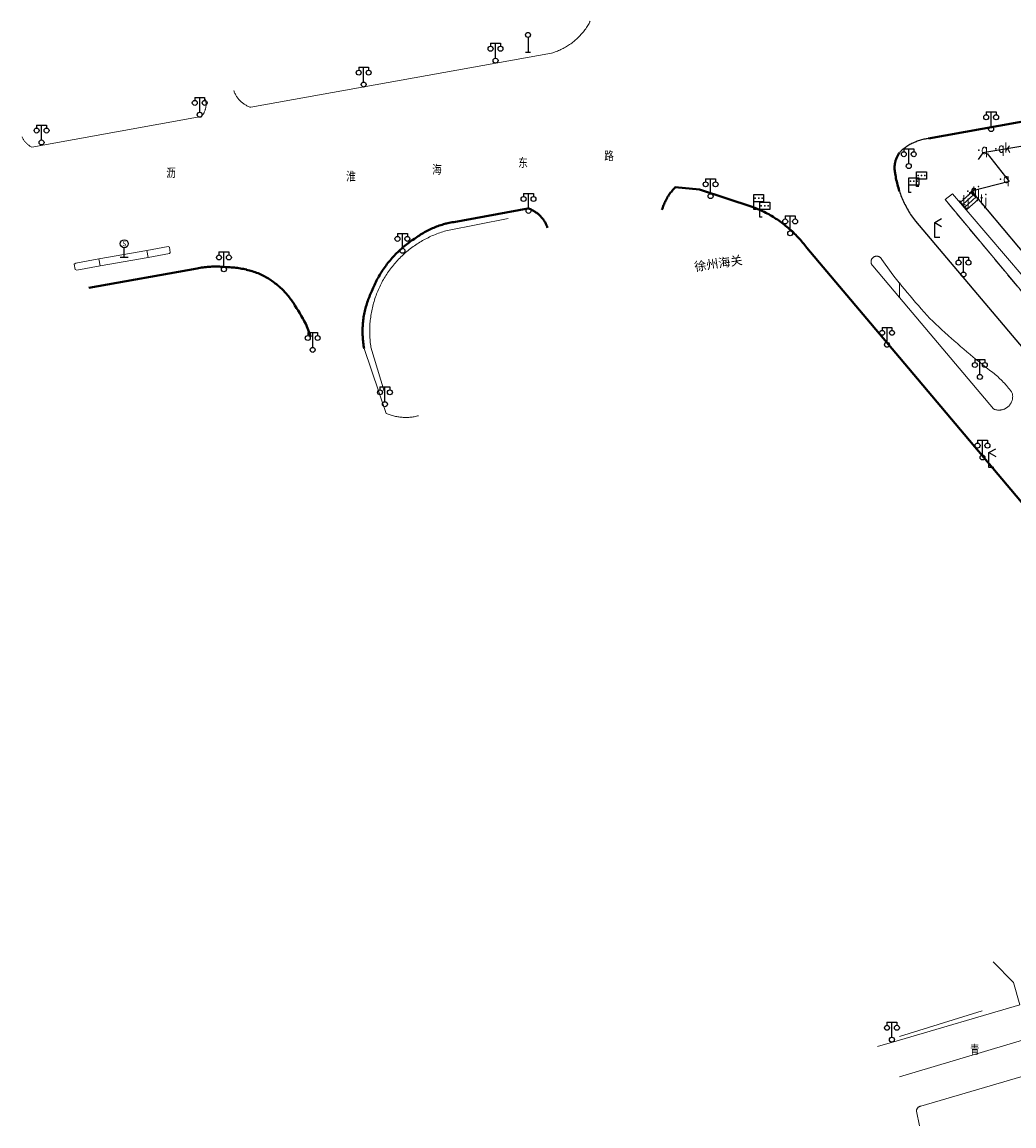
# Model space of a CAD drawing. Extents: x 39508475 to 39522402, y 3783947 to 3795549.
# Tile 292 of 323: x 39517573 to 39517773, y 3792912 to 3793135. Entities that reach past the tile are written whole.
import ezdxf
from ezdxf.enums import TextEntityAlignment as Align

# ---------------------------------------------------------------- set-up
doc = ezdxf.new("R2010")
doc.units = 0
doc.header["$PDSIZE"] = 0.2
doc.linetypes.add('X0', pattern=[4, 3, -1])
doc.layers.get('0').update_dxf_attribs({"linetype": 'CONTINUOUS'})
for name, color, linetype in [('DLSS', 4, 'CONTINUOUS'), ('JCDL_DMX_F', 30, 'CONTINUOUS'), ('JCDL_JMDD_F', 231, 'CONTINUOUS'), ('JCDL_JMDX_F', 231, 'CONTINUOUS'), ('JCDL_JT_ZJ', 100, 'CONTINUOUS'), ('JCDL_JTD_F', 100, 'CONTINUOUS'), ('JCDL_JTM', 100, 'CONTINUOUS'), ('JCDL_SXX_F', 5, 'CONTINUOUS'), ('JCDL_ZBM', 3, 'CONTINUOUS'), ('SXSS', 5, 'CONTINUOUS'), ('zdh', 7, 'CONTINUOUS')]:
    doc.layers.add(name, color=color, linetype=linetype)
for name, color, linetype, lineweight in [('JCDL_JMDX', 1, 'CONTINUOUS', 0), ('JCDL_ZBX', 3, 'CONTINUOUS', 0), ('JCDL_ZBX_F', 7, 'CONTINUOUS', 0), ('TEXTL_ZJ', 7, 'CONTINUOUS', 0)]:
    doc.layers.add(name, color=color, linetype=linetype, lineweight=lineweight)
doc.styles.add('HT', font='simhei.ttf')
doc.styles.add('HZ', font='rs', dxfattribs={"width": 0.8, "bigfont": 'hztxt'})
doc.styles.get("Standard").update_dxf_attribs({"font": 'txt', "width": 1.1})
doc.linetypes.add('10422', pattern='A,2,[150,AAA.SHX,S=1,R=0,X=0,Y=1],2,[177,AAA.SHX,S=1,R=0,X=0,Y=0.8],1e-09', length=4)
doc.linetypes.add('X35', pattern='A,2,[150,AAA.SHX,S=1,R=0,X=0,Y=1],2,[177,AAA.SHX,S=1,R=0,X=0,Y=0.8],1e-09', length=4)
doc.linetypes.add('X39', pattern='A,2,[150,symbolx.shx,S=1,R=0,X=0,Y=1],2,[151,symbolx.shx,S=1,R=0,X=0,Y=3],1e-11', length=4)
doc.linetypes.add('X49', pattern='A,0,[5,symbolt.shx,S=1,R=0,X=0,Y=0],-10', length=10)
doc.linetypes.add('X7', pattern='A,6,-1.333,[149,symbolx.shx,S=0.25,R=0,X=0,Y=0],-1.333,[149,symbolx.shx,S=0.25,R=0,X=0,Y=0],-1.333', length=9.999)

# ---------------------------------------------------------------- blocks, each defined once
blk = doc.blocks.new('3521000')
at = {"color": 0}
for p, q in [((-1, 3.5), (1, 3.5)), ((0, 0.5), (0, 3.5))]:
    blk.add_line(p, q, dxfattribs=at)
at = {"color": 0, "linetype": 'Continuous', "flags": 128}
for points in [[(-1, 3.5), (-1, 2.9)], [(1, 3.5), (1, 2.9)]]:
    blk.add_lwpolyline(points, dxfattribs=at)
at = {"color": 0}
for centre in [(-1, 2.4), (1, 2.4), (0, 0)]:
    blk.add_circle(centre, 0.5, dxfattribs=at)
blk = doc.blocks.new('4241000')
at = {"color": 0, "linetype": 'Continuous'}
for p, q in [((0, 3), (0, 0)), ((-0.5, 0), (0.5, 0))]:
    blk.add_line(p, q, dxfattribs=at)
blk.add_circle((0, 3.5), 0.5, dxfattribs=at)
blk = doc.blocks.new('3816000')
at = {"color": 0}
blk.add_line((0, 0), (0, 2), dxfattribs=at)
at = {"color": 0, "flags": 128}
blk.add_lwpolyline([(0.8, 0), (-0.8, 0)], dxfattribs=at)
at = {"color": 0, "linetype": 'Continuous'}
blk.add_circle((0, 2.8), 0.8, dxfattribs=at)
at = {"color": 0, "insert": (0, 2.8), "char_height": 1, "attachment_point": 5}
blk.add_mtext('S', dxfattribs=at)
blk = doc.blocks.new('3812000')
at = {"color": 0, "linetype": 'Continuous'}
for p, q in [((0, 3), (2, 3)), ((0, 0), (0, 3)), ((2, 3), (2, 1.5)), ((2, 1.5), (0, 1.5)), ((0.5, 0), (0, 0))]:
    blk.add_line(p, q, dxfattribs=at)
for p in [(0.31, 2.28), (1.01, 2.28), (1.67, 2.27)]:
    blk.add_point(p, dxfattribs=at)
blk = doc.blocks.new('4563000')
at = {"color": 0}
for p, q in [((0, 0), (0, 3)), ((1, 0), (0, 0))]:
    blk.add_line(p, q, dxfattribs=at)
at = {"color": 0, "linetype": 'Continuous', "flags": 128}
for points in [[(0, 3), (1.39, 3.8)], [(0, 3), (1.39, 2.2)]]:
    blk.add_lwpolyline(points, dxfattribs=at)

msp = doc.modelspace()

# ---------------------------------------------------------------- linework, layer by layer
at = {"layer": 'DLSS', "linetype": 'Continuous'}
for p, q in [((39517830.41534, 3793119.26985), (39517766.82297, 3793108.32589)), ((39517766.82297, 3793108.32589), (39517765.89987, 3793107.01903))]:
    msp.add_line(p, q, dxfattribs=at)
at = {"layer": 'DLSS', "linetype": 'Continuous', "lineweight": 20}
for points in [[(39517687.56468, 3793134.94104), (39517687.44618, 3793134.71594), (39517687.32325, 3793134.49323), (39517687.19593, 3793134.273), (39517687.06427, 3793134.05533), (39517686.92833, 3793133.84031), (39517686.78815, 3793133.62803), (39517686.6438, 3793133.41857), (39517686.49532, 3793133.21201), (39517686.34279, 3793133.00843), (39517686.18625, 3793132.80791), (39517686.02576, 3793132.61053), (39517685.86141, 3793132.41637), (39517685.69323, 3793132.2255), (39517685.52131, 3793132.038), (39517685.34571, 3793131.85394), (39517685.1665, 3793131.6734), (39517684.98374, 3793131.49644), (39517684.79752, 3793131.32314), (39517684.6079, 3793131.15356), (39517684.41496, 3793130.98777), (39517684.21877, 3793130.82584), (39517684.01941, 3793130.66782), (39517683.81696, 3793130.51378), (39517683.6115, 3793130.36379), (39517683.40311, 3793130.21789), (39517683.19187, 3793130.07615), (39517682.97786, 3793129.93862), (39517682.76118, 3793129.80536), (39517682.54189, 3793129.67641), (39517682.32009, 3793129.55184), (39517682.09587, 3793129.43168), (39517681.86932, 3793129.31599), (39517681.64051, 3793129.20481), (39517681.40955, 3793129.09818), (39517681.17652, 3793128.99615), (39517680.94152, 3793128.89875), (39517680.70463, 3793128.80603), (39517680.46595, 3793128.71802), (39517680.22558, 3793128.63476), (39517679.9836, 3793128.55627), (39517679.74, 3793128.48299), (39517618.983, 3793117.546), (39517618.82585, 3793117.60009), (39517618.67058, 3793117.65939), (39517618.51721, 3793117.72344), (39517618.36588, 3793117.79218), (39517618.21675, 3793117.86555), (39517618.06994, 3793117.94347), (39517617.9256, 3793118.02587), (39517617.78386, 3793118.11268), (39517617.64486, 3793118.20381), (39517617.50874, 3793118.29917), (39517617.37561, 3793118.39868), (39517617.24561, 3793118.50224), (39517617.11886, 3793118.60976), (39517617.08299, 3793118.64199), (39517616.99548, 3793118.72112), (39517616.87558, 3793118.83623), (39517616.75929, 3793118.95497), (39517616.6467, 3793119.07724), (39517616.53793, 3793119.20291), (39517616.43308, 3793119.33187), (39517616.33225, 3793119.464), (39517616.23554, 3793119.59917), (39517616.14303, 3793119.73726), (39517616.05481, 3793119.87812), (39517615.97097, 3793120.02163), (39517615.89159, 3793120.16766), (39517615.81675, 3793120.31606), (39517615.7465, 3793120.46669), (39517615.68092, 3793120.61942), (39517615.62008, 3793120.77409), (39517615.56443, 3793120.93069)], [(39517572.81438, 3793111.61653), (39517572.84644, 3793111.53226), (39517572.90214, 3793111.40122), (39517572.96282, 3793111.2724), (39517573.02839, 3793111.14601), (39517573.09875, 3793111.02222), (39517573.17381, 3793110.90121), (39517573.25344, 3793110.78317), (39517573.33754, 3793110.66827), (39517573.42598, 3793110.55668), (39517573.51864, 3793110.44856), (39517573.52599, 3793110.441), (39517573.61536, 3793110.34406), (39517573.71602, 3793110.24335), (39517573.82047, 3793110.14657), (39517573.92855, 3793110.05386), (39517574.0401, 3793109.96537), (39517574.15495, 3793109.88121), (39517574.27295, 3793109.80151), (39517574.39392, 3793109.72639), (39517574.51767, 3793109.65597), (39517574.64404, 3793109.59034), (39517574.77301, 3793109.53001), (39517609.008, 3793115.706), (39517609.0995, 3793115.80358), (39517609.18685, 3793115.90492), (39517609.27021, 3793116.00955), (39517609.34947, 3793116.11732), (39517609.42451, 3793116.22808), (39517609.49521, 3793116.34165), (39517609.56147, 3793116.45787), (39517609.62319, 3793116.57656), (39517609.68028, 3793116.69755), (39517609.73265, 3793116.82065), (39517609.78023, 3793116.94569), (39517609.82294, 3793117.07247), (39517609.86071, 3793117.2008), (39517609.866, 3793117.222), (39517609.89351, 3793117.3305), (39517609.92126, 3793117.46137), (39517609.94394, 3793117.59322), (39517609.96151, 3793117.72584), (39517609.97394, 3793117.85904), (39517609.98121, 3793117.99262), (39517609.98332, 3793118.12639), (39517609.98026, 3793118.26013), (39517609.97203, 3793118.39366), (39517609.95865, 3793118.52677), (39517609.94013, 3793118.65926), (39517609.91651, 3793118.79094), (39517609.88782, 3793118.92161), (39517609.8541, 3793119.05107), (39517609.815, 3793119.179)], [(39517652.897, 3793055.28901), (39517652.68105, 3793055.23189), (39517652.46376, 3793055.18006), (39517652.24536, 3793055.13315), (39517652.02595, 3793055.09117), (39517651.80566, 3793055.05415), (39517651.58459, 3793055.02211), (39517651.36285, 3793054.99507), (39517651.14055, 3793054.97303), (39517650.91782, 3793054.95601), (39517650.69476, 3793054.94402), (39517650.47148, 3793054.93706), (39517650.24811, 3793054.93513), (39517650.02475, 3793054.93825), (39517649.80151, 3793054.9464), (39517649.57852, 3793054.95959), (39517649.35588, 3793054.9778), (39517649.1337, 3793055.00102), (39517648.91211, 3793055.02925), (39517648.806, 3793055.045), (39517648.69121, 3793055.06247), (39517648.47112, 3793055.10067), (39517648.25194, 3793055.14381), (39517648.03379, 3793055.19189), (39517647.81679, 3793055.24488), (39517647.60103, 3793055.30275), (39517647.38663, 3793055.36546), (39517647.1737, 3793055.433), (39517646.96235, 3793055.50532), (39517646.75268, 3793055.58239), (39517646.54481, 3793055.66417), (39517646.33899, 3793055.751), (39517641.904, 3793068.834)], [(39517750, 3792929.24822), (39517774.309, 3792936.33401), (39517773.06, 3792940.866), (39517768.964, 3792945.051)], [(39517754.049, 3792911.91501), (39517753.435, 3792914.897), (39517753.43873, 3792914.97152), (39517753.44822, 3792915.04554), (39517753.463, 3792915.1187), (39517753.48297, 3792915.1906), (39517753.50804, 3792915.26089), (39517753.53808, 3792915.32921), (39517753.57293, 3792915.3952), (39517753.61242, 3792915.45852), (39517753.63799, 3792915.494), (39517753.65635, 3792915.51886), (39517753.70448, 3792915.57589), (39517753.75657, 3792915.62933), (39517753.81235, 3792915.6789), (39517753.87154, 3792915.72436), (39517753.93384, 3792915.76545), (39517753.99891, 3792915.80198), (39517754.06644, 3792915.83376), (39517754.13606, 3792915.86062), (39517754.20744, 3792915.88242), (39517754.28019, 3792915.89906), (39517754.35399, 3792915.91), (39517804.161, 3792930.48499)], [(39517745.608, 3792927.968), (39517750, 3792929.24822)]]:
    msp.add_lwpolyline(points, dxfattribs=at)
at = {"layer": 'DLSS', "linetype": 'Continuous', "lineweight": 40}
for points in [[(39517755.862, 3793111.24199), (39517838.45499, 3793126.095), (39517838.61053, 3793126.1156), (39517838.76669, 3793126.13086), (39517838.92325, 3793126.14118), (39517839.08006, 3793126.14654), (39517839.23696, 3793126.14694), (39517839.3938, 3793126.14239), (39517839.55041, 3793126.13287), (39517839.70664, 3793126.11841), (39517839.82324, 3793126.10394), (39517839.86234, 3793126.09902), (39517840.01735, 3793126.07472), (39517840.17151, 3793126.04552), (39517840.32467, 3793126.01147), (39517840.47668, 3793125.9726), (39517840.62739, 3793125.92894), (39517840.77663, 3793125.88053), (39517840.92428, 3793125.82743), (39517841.07017, 3793125.76969), (39517841.21399, 3793125.707), (39517846.378, 3793118.52599)], [(39517750.00083, 3793108.33598), (39517749.91294, 3793108.2087), (39517749.82735, 3793108.07875), (39517749.74574, 3793107.94628), (39517749.66818, 3793107.81139), (39517749.59475, 3793107.67421), (39517749.52551, 3793107.53486), (39517749.46053, 3793107.39348), (39517749.39986, 3793107.2502), (39517749.34357, 3793107.10514), (39517749.2917, 3793106.95844), (39517749.24431, 3793106.81024), (39517749.20143, 3793106.66066), (39517749.18199, 3793106.585), (39517749.1631, 3793106.50986), (39517749.12936, 3793106.35796), (39517749.10025, 3793106.20511), (39517749.07579, 3793106.05145), (39517749.05599, 3793105.89712), (39517749.04089, 3793105.74225), (39517749.03048, 3793105.587), (39517749.02479, 3793105.43151), (39517749.02382, 3793105.27591), (39517749.02756, 3793105.12036), (39517749.03602, 3793104.96499), (39517749.04919, 3793104.80995), (39517749.06705, 3793104.65538), (39517749.08959, 3793104.50143), (39517749.11679, 3793104.34822), (39517749.149, 3793104.196), (39517749.1986, 3793103.86935), (39517749.25388, 3793103.5436), (39517749.31438, 3793103.21879), (39517749.38009, 3793102.89499), (39517749.451, 3793102.57229), (39517749.52708, 3793102.25076), (39517749.60831, 3793101.93051), (39517749.69468, 3793101.61159), (39517749.78617, 3793101.29411), (39517749.88274, 3793100.97814), (39517749.98437, 3793100.66376), (39517750, 3793100.61794)], [(39517750, 3793067.01263), (39517731.2992, 3793089.15911), (39517731.09403, 3793089.43629), (39517730.88454, 3793089.71023), (39517730.67112, 3793089.9811), (39517730.4538, 3793090.24887), (39517730.23264, 3793090.51346), (39517730.00767, 3793090.77483), (39517729.77894, 3793091.03292), (39517729.54651, 3793091.28768), (39517729.31042, 3793091.53904), (39517729.07072, 3793091.78697), (39517728.82745, 3793092.03141), (39517728.58068, 3793092.2723), (39517728.33046, 3793092.5096), (39517728.07682, 3793092.74326), (39517727.81984, 3793092.97322), (39517727.55956, 3793093.19945), (39517727.29603, 3793093.42189), (39517727.282, 3793093.433), (39517727.02932, 3793093.64049), (39517726.75947, 3793093.85522), (39517726.48654, 3793094.06602), (39517726.2106, 3793094.27285), (39517725.93169, 3793094.47567), (39517725.64988, 3793094.67444), (39517725.36523, 3793094.86911), (39517725.07779, 3793095.05965), (39517724.78763, 3793095.24601), (39517724.4948, 3793095.42815), (39517724.19937, 3793095.60605), (39517723.9014, 3793095.77965), (39517723.60095, 3793095.94892), (39517723.29808, 3793096.11384), (39517722.99286, 3793096.27435), (39517722.68535, 3793096.43044), (39517722.37562, 3793096.58207), (39517722.06372, 3793096.7292), (39517721.74973, 3793096.8718), (39517721.43372, 3793097.00985), (39517721.11574, 3793097.14332), (39517720.79586, 3793097.27217), (39517720.47401, 3793097.396), (39517709.64801, 3793100.93899), (39517704.74501, 3793101.421), (39517704.57823, 3793101.24515), (39517704.41552, 3793101.06552), (39517704.25665, 3793100.88249), (39517704.10169, 3793100.69614), (39517703.95071, 3793100.50655), (39517703.80377, 3793100.31381), (39517703.66094, 3793100.118), (39517703.52229, 3793099.91922), (39517703.38788, 3793099.71754), (39517703.27062, 3793099.53291), (39517703.25776, 3793099.51307), (39517703.13199, 3793099.30589), (39517703.01064, 3793099.0961), (39517702.89376, 3793098.88379), (39517702.78139, 3793098.66904), (39517702.67359, 3793098.45198), (39517702.57041, 3793098.23267), (39517702.47189, 3793098.01124), (39517702.37808, 3793097.78777), (39517702.28902, 3793097.56236), (39517702.20474, 3793097.33512), (39517702.12529, 3793097.10615), (39517702.05112, 3793096.87543)], [(39517641.904, 3793068.834), (39517641.8486, 3793069.13415), (39517641.79858, 3793069.43524), (39517641.75356, 3793069.73713), (39517641.71354, 3793070.03972), (39517641.67853, 3793070.34293), (39517641.64854, 3793070.64667), (39517641.62359, 3793070.95087), (39517641.61801, 3793071.035), (39517641.60368, 3793071.25545), (39517641.58881, 3793071.56031), (39517641.57898, 3793071.86537), (39517641.57421, 3793072.17056), (39517641.57449, 3793072.47578), (39517641.57982, 3793072.78096), (39517641.59021, 3793073.086), (39517641.60564, 3793073.39084), (39517641.62611, 3793073.69537), (39517641.65162, 3793073.99953), (39517641.68216, 3793074.30322), (39517641.71773, 3793074.60637), (39517641.7583, 3793074.90888), (39517641.80388, 3793075.21068), (39517641.85445, 3793075.51169), (39517641.90999, 3793075.81181), (39517641.9705, 3793076.11098), (39517642.03594, 3793076.4091), (39517642.10632, 3793076.7061), (39517642.18159, 3793077.0019), (39517642.26176, 3793077.29641), (39517642.34679, 3793077.58955), (39517642.43665, 3793077.88124), (39517642.53134, 3793078.17141), (39517642.63081, 3793078.45997), (39517642.73505, 3793078.74684), (39517642.84402, 3793079.03195), (39517642.95769, 3793079.31521), (39517643.07604, 3793079.59656), (39517643.19903, 3793079.87591), (39517643.327, 3793080.153), (39517643.44499, 3793080.45995), (39517643.56787, 3793080.76498), (39517643.69522, 3793081.06817), (39517643.82701, 3793081.36946), (39517643.96323, 3793081.66877), (39517644.10383, 3793081.96605), (39517644.2488, 3793082.26122), (39517644.39809, 3793082.55423), (39517644.55167, 3793082.84501), (39517644.70953, 3793083.1335), (39517644.8716, 3793083.41963), (39517645.03788, 3793083.70335), (39517645.20831, 3793083.98459), (39517645.38285, 3793084.26329), (39517645.56149, 3793084.53939), (39517645.74416, 3793084.81284), (39517645.93084, 3793085.08356), (39517646.12148, 3793085.35152), (39517646.31605, 3793085.61663), (39517646.51449, 3793085.87886), (39517646.71678, 3793086.13813), (39517646.92285, 3793086.3944), (39517647.13268, 3793086.64761), (39517647.34621, 3793086.89771), (39517647.56339, 3793087.14463), (39517647.78419, 3793087.38834), (39517648.00855, 3793087.62876), (39517648.23642, 3793087.86586), (39517648.46776, 3793088.09958), (39517648.70251, 3793088.32988), (39517648.94062, 3793088.55669), (39517649.18205, 3793088.77997), (39517649.23, 3793088.823), (39517649.42674, 3793088.99968), (39517649.67463, 3793089.21576), (39517649.92567, 3793089.42817), (39517650.17982, 3793089.63686), (39517650.43701, 3793089.84179), (39517650.69718, 3793090.04292), (39517650.96029, 3793090.24019), (39517651.22627, 3793090.43357), (39517651.49507, 3793090.62302), (39517651.76663, 3793090.80849), (39517652.04089, 3793090.98994), (39517652.318, 3793091.167), (39517652.56031, 3793091.34365), (39517652.80587, 3793091.51577), (39517653.05434, 3793091.68366), (39517653.30565, 3793091.84727), (39517653.55974, 3793092.00654), (39517653.81651, 3793092.16144), (39517654.0759, 3793092.31191), (39517654.33783, 3793092.45791), (39517654.60223, 3793092.5994), (39517654.86901, 3793092.73634), (39517655.1381, 3793092.86868), (39517655.40943, 3793092.99639), (39517655.6829, 3793093.11943), (39517655.95843, 3793093.23777), (39517656.23596, 3793093.35136), (39517656.5154, 3793093.46018), (39517656.79665, 3793093.5642), (39517657.07965, 3793093.66337), (39517657.36431, 3793093.75768), (39517657.65055, 3793093.8471), (39517657.93827, 3793093.9316), (39517658.2274, 3793094.01115), (39517658.417, 3793094.06), (39517658.51785, 3793094.08574), (39517658.80954, 3793094.15533), (39517659.10238, 3793094.21992), (39517659.39628, 3793094.27947), (39517659.69116, 3793094.33398), (39517659.987, 3793094.383), (39517674.97616, 3793097.14992), (39517675.14823, 3793097.09083), (39517675.31836, 3793097.02637), (39517675.48654, 3793096.957), (39517675.65265, 3793096.88278), (39517675.81653, 3793096.80378), (39517675.97806, 3793096.72006), (39517676.13709, 3793096.63169), (39517676.29349, 3793096.53875), (39517676.44713, 3793096.44131), (39517676.59788, 3793096.33946), (39517676.74561, 3793096.23328), (39517676.8902, 3793096.12286), (39517677.03153, 3793096.0083), (39517677.16948, 3793095.88968), (39517677.30393, 3793095.76712), (39517677.43478, 3793095.64071), (39517677.5147, 3793095.55914), (39517677.5619, 3793095.51056), (39517677.68519, 3793095.37678), (39517677.80456, 3793095.23948), (39517677.91989, 3793095.09878), (39517678.0311, 3793094.95479), (39517678.13808, 3793094.80764), (39517678.24075, 3793094.65744), (39517678.33903, 3793094.50434), (39517678.43282, 3793094.34845), (39517678.52206, 3793094.1899), (39517678.60666, 3793094.02884), (39517678.68655, 3793093.86539), (39517678.76168, 3793093.69969), (39517678.83196, 3793093.53188), (39517678.89736, 3793093.36211), (39517678.95738, 3793093.19037)], [(39517586.28165, 3793081.08759), (39517608.181, 3793085.02299), (39517608.47667, 3793085.0797), (39517608.77324, 3793085.13146), (39517609.07057, 3793085.17866), (39517609.36859, 3793085.22127), (39517609.66724, 3793085.2593), (39517609.96643, 3793085.29273), (39517610.2661, 3793085.32155), (39517610.56618, 3793085.34576), (39517610.675, 3793085.353), (39517610.8666, 3793085.36534), (39517611.16728, 3793085.38031), (39517611.46815, 3793085.39065), (39517611.76915, 3793085.39635), (39517612.07021, 3793085.39743), (39517612.37124, 3793085.39387), (39517612.67218, 3793085.38568), (39517612.97296, 3793085.37286), (39517613.27351, 3793085.35542), (39517613.57376, 3793085.33335), (39517613.87363, 3793085.30667), (39517614.17301, 3793085.275), (39517614.47995, 3793085.26786), (39517614.78671, 3793085.25508), (39517615.09321, 3793085.23708), (39517615.39936, 3793085.21387), (39517615.70508, 3793085.18547), (39517616.01026, 3793085.15187), (39517616.31483, 3793085.11308), (39517616.6187, 3793085.06913), (39517616.92177, 3793085.02002), (39517617.22397, 3793084.96576), (39517617.5252, 3793084.90637), (39517617.82538, 3793084.84187), (39517618.12442, 3793084.77228), (39517618.16899, 3793084.761), (39517618.42223, 3793084.69761), (39517618.71873, 3793084.6179), (39517619.01383, 3793084.53315), (39517619.30745, 3793084.4434), (39517619.5995, 3793084.34867), (39517619.8899, 3793084.24899), (39517620.17856, 3793084.14439), (39517620.4654, 3793084.0349), (39517620.75034, 3793083.92055), (39517621.03329, 3793083.80137), (39517621.314, 3793083.677), (39517621.5666, 3793083.54604), (39517621.81672, 3793083.41039), (39517622.06446, 3793083.27045), (39517622.30976, 3793083.12626), (39517622.55253, 3793082.97787), (39517622.7927, 3793082.82531), (39517623.03022, 3793082.66863), (39517623.26499, 3793082.50788), (39517623.49696, 3793082.34311), (39517623.72606, 3793082.17437), (39517623.95221, 3793082.0017), (39517624.17535, 3793081.82516), (39517624.39542, 3793081.64479), (39517624.57301, 3793081.494), (39517624.61234, 3793081.46067), (39517624.82606, 3793081.27282), (39517625.03651, 3793081.08133), (39517625.24363, 3793080.88623), (39517625.44735, 3793080.6876), (39517625.64762, 3793080.48548), (39517625.84437, 3793080.27994), (39517626.03756, 3793080.07104), (39517626.22711, 3793079.85883), (39517626.41297, 3793079.6434), (39517626.5951, 3793079.42479), (39517626.77343, 3793079.20307), (39517626.94791, 3793078.97832), (39517627.1185, 3793078.75059), (39517627.28513, 3793078.51995), (39517627.44776, 3793078.28647), (39517627.606, 3793078.05), (39517627.93527, 3793077.53556), (39517628.25966, 3793077.01803), (39517628.57954, 3793076.4977), (39517628.89487, 3793075.97459), (39517629.20562, 3793075.44876), (39517629.51178, 3793074.92024), (39517629.645, 3793074.686), (39517629.81332, 3793074.38906), (39517630.10983, 3793073.85507), (39517631.159, 3793071.237)], [(39517806.58643, 3793000), (39517750, 3793067.01263)]]:
    msp.add_lwpolyline(points, dxfattribs=at)
at = {"layer": 'DLSS'}
for points in [[(39517755.862, 3793111.24199), (39517755.63119, 3793111.20929), (39517755.40123, 3793111.1711), (39517755.17217, 3793111.12785), (39517754.94411, 3793111.07956), (39517754.71717, 3793111.02627), (39517754.49146, 3793110.96799), (39517754.26709, 3793110.90475), (39517754.04417, 3793110.83659), (39517753.8228, 3793110.76354), (39517753.60309, 3793110.68563), (39517753.38515, 3793110.6029), (39517753.16908, 3793110.51539), (39517752.955, 3793110.42315), (39517752.743, 3793110.32621), (39517752.53318, 3793110.22463), (39517752.32565, 3793110.11846), (39517752.12051, 3793110.00773), (39517751.91786, 3793109.89253), (39517751.71779, 3793109.77288), (39517751.675, 3793109.746), (39517751.52041, 3793109.64886), (39517751.32581, 3793109.52052), (39517751.13408, 3793109.38793), (39517750.94531, 3793109.25115), (39517750.75961, 3793109.11024), (39517750.57705, 3793108.96528), (39517750.398, 3793108.81601), (39517750.29348, 3793108.70075), (39517750.19279, 3793108.58212), (39517750.09574, 3793108.4605), (39517750.00083, 3793108.33598)], [(39517750, 3793100.61794), (39517750.09104, 3793100.35105), (39517750.20272, 3793100.0401), (39517750.31938, 3793099.73098), (39517750.441, 3793099.42377), (39517750.56753, 3793099.11856), (39517750.69895, 3793098.81542), (39517750.83522, 3793098.51443), (39517750.97631, 3793098.21567), (39517751.12218, 3793097.91921), (39517751.27279, 3793097.62513), (39517751.42811, 3793097.33352), (39517751.5881, 3793097.04443), (39517751.7527, 3793096.75795), (39517751.86513, 3793096.56909), (39517751.92189, 3793096.47416), (39517752.09561, 3793096.19312), (39517752.27383, 3793095.9149), (39517752.4565, 3793095.63959), (39517752.64356, 3793095.36724), (39517752.83497, 3793095.09794), (39517753.03069, 3793094.83174), (39517753.23101, 3793094.56899), (39517833.20215, 3793000)]]:
    msp.add_lwpolyline(points, dxfattribs=at)
at = {"layer": 'DLSS', "linetype": 'Continuous', "lineweight": 0}
msp.add_lwpolyline([(39517588.60064, 3793085.515), (39517598.25225, 3793087.24844), (39517597.99881, 3793088.65952), (39517588.34721, 3793086.92608), (39517588.60064, 3793085.515)], dxfattribs=at)
at = {"layer": 'DLSS', "linetype": 'X7', "lineweight": 0}
msp.add_lwpolyline([(39517750, 3792921.82561), (39517861.58954, 3792955.09151)], dxfattribs=at)
at = {"layer": 'JCDL_DMX_F', "color": 3, "linetype": 'X35', "lineweight": 0}
msp.add_lwpolyline([(39517760.751, 3793100.067), (39517774.992, 3793083.41199)], dxfattribs=at)
at = {"layer": 'JCDL_JMDX', "color": 6, "linetype": 'Continuous', "lineweight": 0}
for points in [[(39517762.361, 3793098.38199), (39517764.63476, 3793100.40612)], [(39517763.64601, 3793096.93201), (39517765.923, 3793098.959), (39517765.49359, 3793099.44137), (39517765.06417, 3793099.92375), (39517764.63476, 3793100.40612), (39517762.361, 3793098.38199), (39517762.78933, 3793097.89867), (39517763.21767, 3793097.41534), (39517763.64601, 3793096.93201)], [(39517763.54833, 3793098.57433), (39517765.06417, 3793099.92375)], [(39517765.923, 3793098.959), (39517765.49359, 3793099.44137), (39517765.06417, 3793099.92375), (39517764.63476, 3793100.40612)], [(39517763.64601, 3793096.93201), (39517763.21767, 3793097.41534), (39517762.78933, 3793097.89867), (39517762.361, 3793098.38199)], [(39517762.78933, 3793097.89867), (39517763.54833, 3793098.57433)], [(39517763.21767, 3793097.41534), (39517764.73567, 3793098.76666)], [(39517764.73567, 3793098.76666), (39517765.49359, 3793099.44137)], [(39517750, 3793082.08465), (39517749.95485, 3793082.14017), (39517749.41409, 3793082.812), (39517748.87671, 3793083.48654), (39517748.34301, 3793084.164), (39517746.43679, 3793086.83972), (39517746.40304, 3793086.90583), (39517746.36469, 3793086.9694), (39517746.32228, 3793087.03034), (39517746.27599, 3793087.08838), (39517746.22601, 3793087.14328), (39517746.17255, 3793087.19481), (39517746.11585, 3793087.24274), (39517746.05615, 3793087.28686), (39517745.99369, 3793087.327), (39517745.92875, 3793087.36299), (39517745.8616, 3793087.39466), (39517745.79253, 3793087.42188), (39517745.72183, 3793087.44455), (39517745.64981, 3793087.46255), (39517745.57676, 3793087.47582), (39517745.503, 3793087.4843), (39517745.42885, 3793087.48795), (39517745.35462, 3793087.48675), (39517745.28062, 3793087.48072), (39517745.20717, 3793087.46988), (39517745.13459, 3793087.45427), (39517745.06318, 3793087.43396), (39517744.99324, 3793087.40903), (39517744.92509, 3793087.3796), (39517744.85899, 3793087.34578), (39517744.79524, 3793087.30773), (39517744.73411, 3793087.2656), (39517744.70353, 3793087.2417), (39517744.67585, 3793087.21958), (39517744.62072, 3793087.16985), (39517744.56895, 3793087.11664), (39517744.52076, 3793087.06016), (39517744.47636, 3793087.00066), (39517744.43593, 3793086.93839), (39517744.39965, 3793086.87362), (39517744.36767, 3793086.80661), (39517744.34013, 3793086.73767), (39517744.31714, 3793086.66708), (39517744.2988, 3793086.59513), (39517744.28519, 3793086.52215), (39517744.27638, 3793086.44843), (39517744.27238, 3793086.3743), (39517744.27323, 3793086.30006), (39517744.27892, 3793086.22603), (39517744.28943, 3793086.15254), (39517744.30471, 3793086.07988), (39517744.32469, 3793086.00838), (39517744.34929, 3793085.93833), (39517744.3784, 3793085.87004), (39517744.41191, 3793085.80379), (39517744.44967, 3793085.73986), (39517744.49152, 3793085.67854), (39517744.53727, 3793085.62007), (39517744.58674, 3793085.56471), (39517744.63999, 3793085.51299), (39517750, 3793079.1627)], [(39517750, 3793079.1627), (39517769.002, 3793056.65), (39517769.11132, 3793056.60379), (39517769.22268, 3793056.56272), (39517769.3357, 3793056.52648), (39517769.45018, 3793056.49514), (39517769.5659, 3793056.46874), (39517769.68265, 3793056.44735), (39517769.80021, 3793056.431), (39517769.91837, 3793056.41972), (39517770.0369, 3793056.41354), (39517770.15559, 3793056.41246), (39517770.27421, 3793056.41648), (39517770.39255, 3793056.4256), (39517770.51039, 3793056.43981), (39517770.62751, 3793056.45907), (39517770.74369, 3793056.48335), (39517770.85872, 3793056.5126), (39517770.97239, 3793056.54678), (39517771.08448, 3793056.58581), (39517771.19479, 3793056.62963), (39517771.30311, 3793056.67815), (39517771.40925, 3793056.73128), (39517771.495, 3793056.779), (39517771.513, 3793056.78893), (39517771.61417, 3793056.85099), (39517771.71258, 3793056.91735), (39517771.80805, 3793056.98788), (39517771.9004, 3793057.06244), (39517771.98945, 3793057.14091), (39517772.07504, 3793057.22314), (39517772.15702, 3793057.30897), (39517772.23523, 3793057.39826), (39517772.30953, 3793057.49082), (39517772.37978, 3793057.58649), (39517772.44585, 3793057.68509), (39517772.50761, 3793057.78645), (39517772.56496, 3793057.89037), (39517772.61779, 3793057.99665), (39517772.66599, 3793058.10512), (39517772.70949, 3793058.21555), (39517772.7482, 3793058.32776), (39517772.78204, 3793058.44152), (39517772.81096, 3793058.55664), (39517772.8349, 3793058.67289), (39517772.85382, 3793058.79006), (39517772.86768, 3793058.90794), (39517772.87646, 3793059.02631), (39517772.88014, 3793059.14495), (39517772.87871, 3793059.26363), (39517772.87218, 3793059.38214), (39517772.86056, 3793059.50027), (39517772.84387, 3793059.61778), (39517772.82214, 3793059.73446), (39517772.79499, 3793059.85), (39517772.61168, 3793060.10993), (39517772.42365, 3793060.36649), (39517772.23135, 3793060.61984), (39517772.03481, 3793060.86993), (39517771.8341, 3793061.11668), (39517771.62927, 3793061.36002), (39517771.42038, 3793061.59989), (39517771.26999, 3793061.76699), (39517771.20749, 3793061.83621), (39517770.99066, 3793062.06893), (39517770.76995, 3793062.29796), (39517770.54542, 3793062.52325), (39517770.31714, 3793062.74474), (39517770.08516, 3793062.96237), (39517769.84956, 3793063.17606), (39517769.61041, 3793063.38576), (39517769.36777, 3793063.59142), (39517769.1217, 3793063.79297), (39517768.87201, 3793063.99), (39517768.20559, 3793064.50226), (39517767.54231, 3793065.01858), (39517766.88195, 3793065.53862), (39517766.22454, 3793066.06238), (39517765.57008, 3793066.58984), (39517764.91861, 3793067.12098), (39517764.27015, 3793067.65578), (39517763.62471, 3793068.19423), (39517762.98231, 3793068.73631), (39517762.34298, 3793069.282), (39517761.70674, 3793069.83128), (39517761.0736, 3793070.38415), (39517760.44359, 3793070.94057), (39517760.00301, 3793071.334), (39517759.81673, 3793071.50054), (39517759.19303, 3793072.06403), (39517758.57252, 3793072.63103), (39517757.95522, 3793073.20151), (39517757.34113, 3793073.77547), (39517756.7303, 3793074.35288), (39517756.123, 3793074.93401), (39517755.54565, 3793075.57467), (39517755.065, 3793076.114), (39517754.9718, 3793076.21847), (39517754.40119, 3793076.86514), (39517753.83384, 3793077.51468), (39517753.26976, 3793078.16706), (39517752.70898, 3793078.82227), (39517752.15149, 3793079.4803), (39517751.59732, 3793080.14111), (39517751.04648, 3793080.80471), (39517750.49899, 3793081.47107), (39517750, 3793082.08465)]]:
    msp.add_lwpolyline(points, dxfattribs=at)
at = {"layer": 'JCDL_JMDX_F', "linetype": 'Continuous', "lineweight": 0}
for points in [[(39517764.535, 3793100.649), (39517764.12315, 3793099.96315)], [(39517750, 3793082.08465), (39517749.95485, 3793082.14017), (39517749.41409, 3793082.812), (39517748.8767, 3793083.48654), (39517748.34301, 3793084.164), (39517746.43679, 3793086.83972), (39517746.40304, 3793086.90583), (39517746.36469, 3793086.9694), (39517746.32228, 3793087.03034), (39517746.27599, 3793087.08838), (39517746.22601, 3793087.14328), (39517746.17255, 3793087.19481), (39517746.11585, 3793087.24273), (39517746.05615, 3793087.28686), (39517745.99369, 3793087.327), (39517745.92875, 3793087.36299), (39517745.8616, 3793087.39466), (39517745.79253, 3793087.42188), (39517745.72183, 3793087.44455), (39517745.64981, 3793087.46255), (39517745.57676, 3793087.47582), (39517745.503, 3793087.4843), (39517745.42885, 3793087.48795), (39517745.35462, 3793087.48675), (39517745.28062, 3793087.48072), (39517745.20717, 3793087.46988), (39517745.13459, 3793087.45427), (39517745.06318, 3793087.43396), (39517744.99324, 3793087.40903), (39517744.92509, 3793087.3796), (39517744.85899, 3793087.34578), (39517744.79524, 3793087.30773), (39517744.73411, 3793087.2656), (39517744.70353, 3793087.2417), (39517744.67585, 3793087.21958), (39517744.62072, 3793087.16985), (39517744.56895, 3793087.11664), (39517744.52076, 3793087.06016), (39517744.47636, 3793087.00066), (39517744.43593, 3793086.93839), (39517744.39965, 3793086.87362), (39517744.36767, 3793086.80661), (39517744.34013, 3793086.73767), (39517744.31714, 3793086.66708), (39517744.2988, 3793086.59513), (39517744.28519, 3793086.52215), (39517744.27638, 3793086.44843), (39517744.27238, 3793086.3743), (39517744.27323, 3793086.30006), (39517744.27892, 3793086.22603), (39517744.28943, 3793086.15254), (39517744.30471, 3793086.07988), (39517744.32469, 3793086.00838), (39517744.34929, 3793085.93833), (39517744.3784, 3793085.87004), (39517744.41191, 3793085.80379), (39517744.44967, 3793085.73986), (39517744.49152, 3793085.67854), (39517744.53727, 3793085.62007), (39517744.58674, 3793085.56471), (39517744.63999, 3793085.51299), (39517750, 3793079.1627)], [(39517750, 3793079.1627), (39517769.002, 3793056.65), (39517769.11132, 3793056.60379), (39517769.22268, 3793056.56273), (39517769.3357, 3793056.52648), (39517769.45018, 3793056.49514), (39517769.5659, 3793056.46874), (39517769.68265, 3793056.44735), (39517769.80021, 3793056.431), (39517769.91837, 3793056.41972), (39517770.0369, 3793056.41354), (39517770.15559, 3793056.41246), (39517770.27421, 3793056.41648), (39517770.39255, 3793056.4256), (39517770.51039, 3793056.43981), (39517770.62751, 3793056.45907), (39517770.74369, 3793056.48335), (39517770.85872, 3793056.5126), (39517770.97239, 3793056.54678), (39517771.08448, 3793056.58581), (39517771.19479, 3793056.62963), (39517771.30311, 3793056.67815), (39517771.40924, 3793056.73128), (39517771.495, 3793056.779), (39517771.513, 3793056.78893), (39517771.61417, 3793056.85099), (39517771.71258, 3793056.91735), (39517771.80805, 3793056.98788), (39517771.90039, 3793057.06244), (39517771.98945, 3793057.14091), (39517772.07504, 3793057.22314), (39517772.15702, 3793057.30897), (39517772.23523, 3793057.39825), (39517772.30953, 3793057.49082), (39517772.37978, 3793057.58649), (39517772.44585, 3793057.68509), (39517772.50761, 3793057.78645), (39517772.56496, 3793057.89037), (39517772.61779, 3793057.99665), (39517772.666, 3793058.10512), (39517772.70949, 3793058.21555), (39517772.7482, 3793058.32776), (39517772.78204, 3793058.44152), (39517772.81096, 3793058.55664), (39517772.8349, 3793058.67289), (39517772.85382, 3793058.79006), (39517772.86768, 3793058.90795), (39517772.87646, 3793059.02631), (39517772.88014, 3793059.14495), (39517772.87871, 3793059.26363), (39517772.87218, 3793059.38214), (39517772.86056, 3793059.50027), (39517772.84387, 3793059.61778), (39517772.82214, 3793059.73447), (39517772.795, 3793059.85), (39517772.61168, 3793060.10993), (39517772.42366, 3793060.36649), (39517772.23135, 3793060.61984), (39517772.03481, 3793060.86993), (39517771.8341, 3793061.11668), (39517771.62927, 3793061.36002), (39517771.42038, 3793061.59989), (39517771.26999, 3793061.767), (39517771.20749, 3793061.83621), (39517770.99066, 3793062.06892), (39517770.76995, 3793062.29796), (39517770.54542, 3793062.52325), (39517770.31714, 3793062.74474), (39517770.08516, 3793062.96237), (39517769.84956, 3793063.17606), (39517769.61041, 3793063.38576), (39517769.36777, 3793063.59142), (39517769.1217, 3793063.79297), (39517768.87201, 3793063.99001), (39517768.20559, 3793064.50226), (39517767.54231, 3793065.01858), (39517766.88195, 3793065.53862), (39517766.22454, 3793066.06238), (39517765.57008, 3793066.58984), (39517764.91861, 3793067.12098), (39517764.27015, 3793067.65578), (39517763.62471, 3793068.19423), (39517762.98231, 3793068.73631), (39517762.34298, 3793069.282), (39517761.70674, 3793069.83128), (39517761.0736, 3793070.38415), (39517760.44359, 3793070.94057), (39517760.00301, 3793071.334), (39517759.81673, 3793071.50054), (39517759.19303, 3793072.06403), (39517758.57252, 3793072.63103), (39517757.95521, 3793073.20151), (39517757.34114, 3793073.77547), (39517756.7303, 3793074.35288), (39517756.123, 3793074.93401), (39517755.54565, 3793075.57467), (39517755.065, 3793076.114), (39517754.9718, 3793076.21847), (39517754.40119, 3793076.86514), (39517753.83384, 3793077.51468), (39517753.26976, 3793078.16706), (39517752.70898, 3793078.82227), (39517752.15149, 3793079.4803), (39517751.59732, 3793080.14111), (39517751.04648, 3793080.80471), (39517750.49899, 3793081.47107), (39517750, 3793082.08465)]]:
    msp.add_lwpolyline(points, dxfattribs=at)
at = {"layer": 'JCDL_JTM', "lineweight": 0}
for points in [[(39517597.99881, 3793088.65952), (39517602.31099, 3793089.434), (39517602.559, 3793089.29101), (39517602.74972, 3793088.22618), (39517602.576, 3793088.02499), (39517598.25225, 3793087.24844), (39517597.99881, 3793088.65952)], [(39517583.32599, 3793085.84601), (39517583.65299, 3793086.08299), (39517588.34721, 3793086.92608), (39517588.60064, 3793085.515), (39517583.90643, 3793084.67192), (39517583.51673, 3793084.78119), (39517583.32599, 3793085.84601)]]:
    msp.add_lwpolyline(points, dxfattribs=at)
at = {"layer": 'JCDL_SXX_F', "linetype": 'X39', "lineweight": 0}
msp.add_lwpolyline([(39517805.701, 3793051.604), (39517764.535, 3793100.649)], dxfattribs=at)
at = {"layer": 'JCDL_ZBM', "linetype": 'Continuous', "lineweight": 0}
for points in [[(39517774.992, 3793083.41199), (39517760.751, 3793100.067), (39517759.21563, 3793098.91101)], [(39517759.21563, 3793098.91101), (39517804.53907, 3793044.60269)], [(39517750, 3793082.08465), (39517750, 3793079.1627), (39517744.63999, 3793085.51299), (39517744.58676, 3793085.56472), (39517744.53729, 3793085.62008), (39517744.49152, 3793085.67854), (39517744.44968, 3793085.73986), (39517744.41192, 3793085.8038), (39517744.37841, 3793085.87004), (39517744.34929, 3793085.93834), (39517744.3247, 3793086.00839), (39517744.30471, 3793086.0799), (39517744.28943, 3793086.15254), (39517744.27894, 3793086.22603), (39517744.27324, 3793086.30007), (39517744.27239, 3793086.3743), (39517744.27639, 3793086.44843), (39517744.28519, 3793086.52215), (39517744.2988, 3793086.59513), (39517744.31714, 3793086.66708), (39517744.34012, 3793086.73768), (39517744.36767, 3793086.80662), (39517744.39965, 3793086.87363), (39517744.43593, 3793086.9384), (39517744.47637, 3793087.00067), (39517744.52077, 3793087.06017), (39517744.56896, 3793087.11664), (39517744.62072, 3793087.16986), (39517744.67585, 3793087.21958), (39517744.70353, 3793087.2417), (39517744.73411, 3793087.26561), (39517744.79524, 3793087.30774), (39517744.85899, 3793087.34578), (39517744.92509, 3793087.3796), (39517744.99326, 3793087.40903), (39517745.06319, 3793087.43397), (39517745.1346, 3793087.45428), (39517745.20717, 3793087.46989), (39517745.28063, 3793087.48072), (39517745.35462, 3793087.48676), (39517745.42886, 3793087.48795), (39517745.50301, 3793087.48431), (39517745.57676, 3793087.47582), (39517745.64981, 3793087.46255), (39517745.72184, 3793087.44456), (39517745.79254, 3793087.42188), (39517745.8616, 3793087.39466), (39517745.92876, 3793087.36298), (39517745.9937, 3793087.327), (39517746.05615, 3793087.28687), (39517746.11586, 3793087.24274), (39517746.17255, 3793087.19481), (39517746.226, 3793087.14328), (39517746.27599, 3793087.08838), (39517746.32229, 3793087.03033), (39517746.36469, 3793086.96941), (39517746.40304, 3793086.90584), (39517746.43679, 3793086.83972), (39517748.34301, 3793084.164), (39517748.87669, 3793083.48655), (39517749.41408, 3793082.81201), (39517749.95485, 3793082.14017), (39517750, 3793082.08465)], [(39517770.2742, 3793056.41648), (39517770.15558, 3793056.41245), (39517770.12946, 3793056.4127), (39517770.0369, 3793056.41353), (39517769.91836, 3793056.41971), (39517769.80021, 3793056.43101), (39517769.68266, 3793056.44735), (39517769.5659, 3793056.46874), (39517769.45019, 3793056.49514), (39517769.3357, 3793056.52648), (39517769.22268, 3793056.56272), (39517769.11131, 3793056.60378), (39517769.002, 3793056.65), (39517750, 3793079.1627), (39517750, 3793082.08465), (39517750.49898, 3793081.47106), (39517751.04648, 3793080.80472), (39517751.59731, 3793080.14112), (39517752.15149, 3793079.48029), (39517752.70898, 3793078.82228), (39517753.26976, 3793078.16706), (39517753.83384, 3793077.51467), (39517754.40119, 3793076.86514), (39517754.9718, 3793076.21846), (39517755.065, 3793076.114), (39517755.54565, 3793075.57467), (39517756.123, 3793074.93401), (39517756.7303, 3793074.35286), (39517757.34113, 3793073.77546), (39517757.95521, 3793073.20151), (39517758.57252, 3793072.63102), (39517759.19303, 3793072.06403), (39517759.81672, 3793071.50053), (39517760.00301, 3793071.334), (39517760.44359, 3793070.94057), (39517761.07359, 3793070.38415), (39517761.70674, 3793069.83128), (39517762.34298, 3793069.28199), (39517762.9823, 3793068.73629), (39517763.6247, 3793068.19422), (39517764.27015, 3793067.65577), (39517764.91861, 3793067.12097), (39517765.57008, 3793066.58984), (39517766.22454, 3793066.06238), (39517766.88194, 3793065.53861), (39517767.54231, 3793065.01857), (39517768.20559, 3793064.50225), (39517768.87201, 3793063.99001), (39517769.12169, 3793063.79297), (39517769.36776, 3793063.59142), (39517769.61041, 3793063.38576), (39517769.84956, 3793063.17606), (39517770.08516, 3793062.96237), (39517770.31714, 3793062.74475), (39517770.54542, 3793062.52326), (39517770.76996, 3793062.29796), (39517770.99066, 3793062.06892), (39517771.20751, 3793061.83621), (39517771.26999, 3793061.767), (39517771.42039, 3793061.59989), (39517771.62928, 3793061.36002), (39517771.8341, 3793061.11669), (39517772.03482, 3793060.86993), (39517772.23136, 3793060.61984), (39517772.42367, 3793060.36649), (39517772.61169, 3793060.10993), (39517772.795, 3793059.85), (39517772.82214, 3793059.73446), (39517772.84387, 3793059.61778), (39517772.86056, 3793059.50027), (39517772.87219, 3793059.38215), (39517772.87872, 3793059.26363), (39517772.88014, 3793059.14494), (39517772.87646, 3793059.02631), (39517772.86769, 3793058.90794), (39517772.85382, 3793058.79007), (39517772.8349, 3793058.67289), (39517772.81096, 3793058.55663), (39517772.78204, 3793058.44152), (39517772.7482, 3793058.32775), (39517772.7095, 3793058.21555), (39517772.666, 3793058.10512), (39517772.61779, 3793057.99666), (39517772.56497, 3793057.89036), (39517772.50761, 3793057.78645), (39517772.44585, 3793057.68508), (39517772.37978, 3793057.58648), (39517772.30953, 3793057.49081), (39517772.23523, 3793057.39824), (39517772.15702, 3793057.30898), (39517772.07504, 3793057.22313), (39517771.98944, 3793057.14092), (39517771.90039, 3793057.06244), (39517771.80806, 3793056.98787), (39517771.71258, 3793056.91734), (39517771.61418, 3793056.851), (39517771.51299, 3793056.78894), (39517771.40925, 3793056.73127), (39517771.3031, 3793056.67814), (39517771.1948, 3793056.62962), (39517771.08447, 3793056.58581), (39517770.9724, 3793056.54678), (39517770.85873, 3793056.5126), (39517770.74369, 3793056.48335), (39517770.62751, 3793056.45907), (39517770.5104, 3793056.43981), (39517770.39255, 3793056.4256), (39517770.2742, 3793056.41648)]]:
    msp.add_lwpolyline(points, dxfattribs=at)
at = {"layer": 'JCDL_ZBX', "color": 114, "linetype": 'X49', "lineweight": 0, "true_color": 0x009944}
for points in [[(39517671.002, 3793095.084), (39517658.73454, 3793092.68238), (39517658.42356, 3793092.59887), (39517658.11401, 3793092.51022), (39517657.80585, 3793092.41683), (39517657.49916, 3793092.31874), (39517657.194, 3793092.21597), (39517656.89046, 3793092.10855), (39517656.58859, 3793091.99648), (39517656.28847, 3793091.87981), (39517655.99017, 3793091.75856), (39517655.69377, 3793091.63276), (39517655.39932, 3793091.50244), (39517655.10691, 3793091.36763), (39517654.81659, 3793091.22836), (39517654.52843, 3793091.08466), (39517654.24251, 3793090.93656), (39517653.95889, 3793090.78411), (39517653.67764, 3793090.62734), (39517653.39882, 3793090.46628), (39517653.12249, 3793090.30097), (39517652.84873, 3793090.13145), (39517652.5776, 3793089.95776), (39517652.30915, 3793089.77994), (39517652.04346, 3793089.59803), (39517651.78058, 3793089.41208), (39517651.52058, 3793089.22213), (39517651.26352, 3793089.02822), (39517651.00945, 3793088.8304), (39517650.75845, 3793088.62871), (39517650.51056, 3793088.42321), (39517650.26584, 3793088.21393), (39517650.02436, 3793088.00094), (39517649.78616, 3793087.78427), (39517649.55131, 3793087.56398), (39517649.31985, 3793087.34013), (39517649.09185, 3793087.11276), (39517648.86736, 3793086.88192), (39517648.64642, 3793086.64768), (39517648.4291, 3793086.41008), (39517648.21543, 3793086.16919), (39517648.00548, 3793085.92505), (39517647.7993, 3793085.67773), (39517647.59691, 3793085.42728), (39517647.39839, 3793085.17376), (39517647.20377, 3793084.91724), (39517647.0131, 3793084.65776), (39517646.82643, 3793084.3954), (39517646.64378, 3793084.13021), (39517646.46523, 3793083.86226), (39517646.29079, 3793083.59161), (39517646.12051, 3793083.31831), (39517645.95444, 3793083.04245), (39517645.79261, 3793082.76407), (39517645.63506, 3793082.48325), (39517645.48182, 3793082.20006), (39517645.33599, 3793081.9196), (39517645.33294, 3793081.91455), (39517645.18844, 3793081.62679), (39517645.04837, 3793081.33686), (39517644.91275, 3793081.04481), (39517644.78161, 3793080.75073), (39517644.65499, 3793080.45467), (39517644.53292, 3793080.15671), (39517644.41542, 3793079.85692), (39517644.30252, 3793079.55536), (39517644.19426, 3793079.25211), (39517644.09064, 3793078.94724), (39517643.99171, 3793078.64082), (39517643.89747, 3793078.33292), (39517643.80796, 3793078.02362), (39517643.7232, 3793077.71298), (39517643.64319, 3793077.40108), (39517643.56797, 3793077.08799), (39517643.49755, 3793076.77379), (39517643.43195, 3793076.45854), (39517643.37118, 3793076.14233), (39517643.31526, 3793075.82523), (39517643.2642, 3793075.5073), (39517643.21801, 3793075.18864), (39517643.1767, 3793074.8693), (39517643.14028, 3793074.54937), (39517643.10877, 3793074.22892), (39517643.08216, 3793073.90802), (39517643.06047, 3793073.58676), (39517643.04369, 3793073.2652), (39517643.03184, 3793072.94342), (39517643.02492, 3793072.6215), (39517643.02292, 3793072.29951), (39517643.02585, 3793071.97752), (39517643.03372, 3793071.65562), (39517643.0465, 3793071.33388), (39517643.06421, 3793071.01237), (39517643.08684, 3793070.69117), (39517643.11438, 3793070.37035), (39517643.14682, 3793070.04999), (39517643.18417, 3793069.73017), (39517643.22641, 3793069.41095), (39517643.27393, 3793069.09248), (39517645.93449, 3793060.26053)], [(39517766.7312, 3792935.18193), (39517750, 3792929.94661)]]:
    msp.add_lwpolyline(points, dxfattribs=at)
at = {"layer": 'JCDL_ZBX_F', "color": 114, "linetype": 'X0', "lineweight": 0, "true_color": 0x009944}
msp.add_lwpolyline([(39517804.53907, 3793044.60269), (39517759.21563, 3793098.91101), (39517760.751, 3793100.067)], dxfattribs=at)
at = {"layer": 'SXSS', "linetype": '10422', "flags": 128}
msp.add_lwpolyline([(39517767.753, 3793108.241), (39517772.183, 3793102.55801), (39517764.535, 3793100.649), (39517805.701, 3793051.604), (39517806.87556, 3793052.10894), (39517807.60227, 3793052.35524), (39517808.34227, 3793052.55813), (39517809.34513, 3793052.75993), (39517810.36078, 3793052.88206), (39517811.3829, 3793052.92376), (39517814.17516, 3793052.62338), (39517814.91951, 3793052.43709), (39517816.13146, 3793052.0299), (39517817.29742, 3793051.50535), (39517819.44663, 3793050.12568), (39517820.40898, 3793049.28396), (39517821.11625, 3793048.54488), (39517821.91484, 3793047.54645), (39517822.48048, 3793046.69409), (39517822.85964, 3793046.02701), (39517823.19868, 3793045.33867), (39517823.58632, 3793044.39199), (39517823.964, 3793043.17052), (39517824.08104, 3793042.67251), (39517824.25579, 3793041.66458), (39517824.35056, 3793040.64601), (39517824.36474, 3793039.62314), (39517824.19571, 3793037.84191), (39517824.04835, 3793037.08888), (39517823.92548, 3793036.59228), (39517823.62149, 3793035.61552), (39517823.44084, 3793035.1369), (39517823.13484, 3793034.43324), (39517822.78775, 3793033.74892), (39517822.40081, 3793033.08632), (39517821.97501, 3793032.44801), (39517849.26407, 3793000), (39517859.50692, 3792987.82077), (39517860.2549, 3792986.8824), (39517861.81884, 3792988.12902), (39517866.62934, 3792982.09398), (39517865.0654, 3792980.84736), (39517866.0219, 3792980.34934), (39517873.68289, 3792974.77351), (39517874.376, 3792974.374)], dxfattribs=at)
at = {"layer": 'zdh'}
for p in [(39517766.034, 3793108.892, 39.878), (39517770.425, 3793103.025, 39.777), (39517763.825, 3793100.612, 39.574), (39517764.217, 3793100.288, 39.474), (39517762.183, 3793098.575, 39.449), (39517765.735, 3793098.7, 38.542)]:
    msp.add_point(p, dxfattribs=at)
at = {"layer": 'zdh', "linetype": 'Continuous'}
msp.add_point((39517769.45, 3793109.19, 40.146), dxfattribs=at)

# ---------------------------------------------------------------- block references
at = {"layer": 'JCDL_JMDD_F'}
for name, p in [('3521000', (39517668.436, 3793126.97)), ('3521000', (39517641.804, 3793122.14)), ('3521000', (39517608.69, 3793116.04199)), ('3521000', (39517768.523, 3793113.135)), ('3521000', (39517576.75399, 3793110.452)), ('3521000', (39517751.893, 3793105.68)), ('3812000', (39517753.456, 3793101.531)), ('3521000', (39517711.87201, 3793099.60301)), ('3812000', (39517751.904, 3793100.33401)), ('3521000', (39517675.107, 3793096.63799)), ('3812000', (39517720.58601, 3793096.936)), ('3812000', (39517721.80101, 3793095.39899)), ('3521000', (39517727.94, 3793092.10401)), ('3521000', (39517649.62499, 3793088.579)), ('3521000', (39517613.585, 3793084.837)), ('3521000', (39517762.94701, 3793083.795)), ('3521000', (39517747.503, 3793069.61601)), ('3521000', (39517631.506, 3793068.57)), ('3521000', (39517766.252, 3793063.11501)), ('3521000', (39517646.09799, 3793057.608)), ('3521000', (39517766.781, 3793046.85)), ('3521000', (39517748.492, 3792929.32799))]:
    msp.add_blockref(name, p, dxfattribs=at)
at = {"layer": 'JCDL_JTD_F'}
for name, p in [('4241000', (39517674.99499, 3793128.65699)), ('4563000', (39517757.142, 3793091.28701)), ('4563000', (39517768.078, 3793044.82699))]:
    msp.add_blockref(name, p, dxfattribs=at)
at = {"layer": 'JCDL_JTD_F', "color": 250}
msp.add_blockref('3816000', (39517593.45956, 3793087.20072), dxfattribs=at)

# ---------------------------------------------------------------- texts
at = {"layer": 'JCDL_JT_ZJ', "style": 'HZ', "width": 0.8}
for s, p in [('路', (39517690.37311, 3793106.16012)), ('东', (39517673.00343, 3793104.77802)), ('淮', (39517638.26409, 3793102.01382)), ('海', (39517655.63376, 3793103.39592)), ('青', (39517764.24851, 3792925.74125))]:
    msp.add_text(s, height=1.8, dxfattribs=at).set_placement(p, align=Align.BOTTOM_LEFT)
at = {"layer": 'JCDL_JT_ZJ', "lineweight": 0, "style": 'HZ', "width": 0.8}
msp.add_text('沥', height=1.8, dxfattribs=at).set_placement((39517601.94882, 3793102.71956), align=Align.BOTTOM_LEFT)
at = {"layer": 'TEXTL_ZJ', "style": 'HT'}
msp.add_text('徐州海关', height=1.8, rotation=8.3374511, dxfattribs=at).set_placement((39517708.78388, 3793083.91584), align=Align.BOTTOM_LEFT)
at = {"layer": 'zdh', "style": 'HZ', "width": 0.8}
for s, p in [('q', (39517766.534, 3793108.142, 39.878)), ('q', (39517770.925, 3793102.275, 39.777)), ('tj', (39517762.683, 3793097.825, 39.449)), ('q', (39517764.325, 3793099.862, 39.574)), ('tj', (39517764.717, 3793099.538, 39.474)), ('tj', (39517766.235, 3793097.95, 38.542))]:
    msp.add_text(s, height=2, dxfattribs=at).set_placement(p)
at = {"layer": 'zdh', "linetype": 'Continuous', "style": 'HZ', "width": 0.8}
msp.add_text('qk', height=2, dxfattribs=at).set_placement((39517769.95, 3793108.44, 40.146))

doc.saveas('drawing.dxf')
